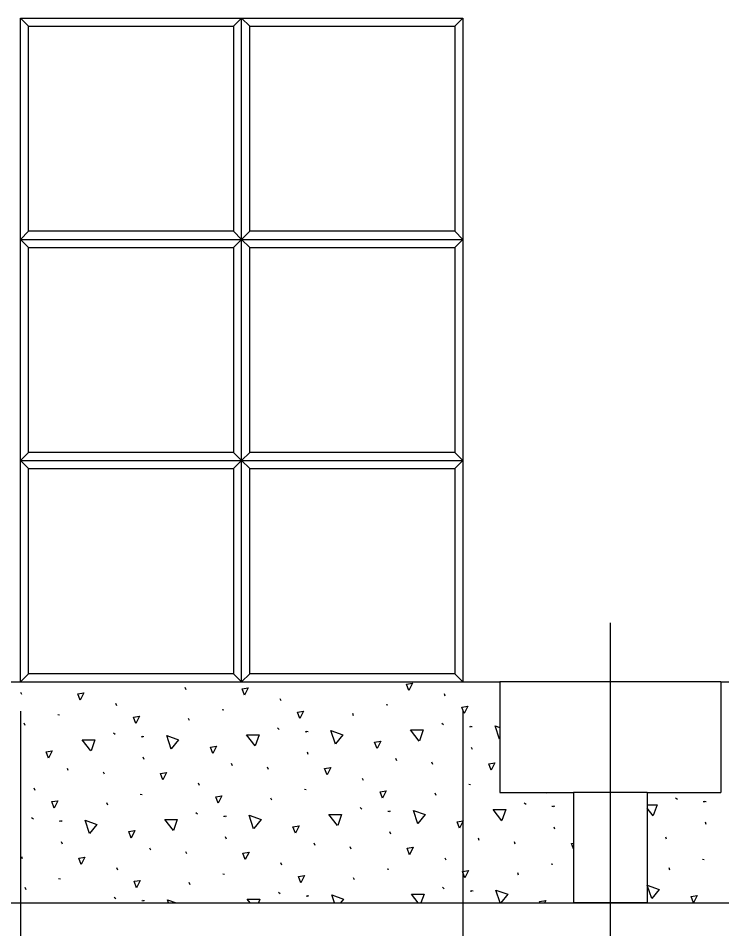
# Model space of a CAD drawing. Extents: x 99862 to 103151, y 100000 to 105076.
# Drawn here: x 101045.9 to 101236.8, y 100261.1 to 100508.1 of the extents above; entities that cross this region are included whole.
import ezdxf

# ---------------------------------------------------------------- set-up
doc = ezdxf.new("R2010")
doc.units = 0
for name, color, linetype in [('Level 15', 7, 'Continuous'), ('Level 19', 7, 'Continuous'), ('Level 2', 7, 'Continuous'), ('Level 50', 7, 'Continuous')]:
    doc.layers.add(name, color=color, linetype=linetype)

msp = doc.modelspace()

# ---------------------------------------------------------------- linework, layer by layer
at = {"layer": 'Level 15'}
for p, q in [((101206.51, 100344.11), (101206.51, 100140.11)), ((101046.51, 100320.11), (101046.51, 100188.11)), ((101166.51, 100320.11), (101166.51, 100188.11))]:
    msp.add_line(p, q, dxfattribs=at)
at = {"layer": 'Level 19'}
for p, q in [((101046.89, 100324.61), (101046.65, 100325.22)), ((101091.43, 100325.95), (101091.19, 100326.55)), ((101161.75, 100324.24), (101161.51, 100324.85)), ((101072.67, 100321.57), (101072.42, 100322.18)), ((101117.21, 100322.91), (101116.96, 100323.51)), ((101145.73, 100321.94), (101146.2, 100321.85)), ((101101.19, 100320.6), (101101.66, 100320.51)), ((101136.88, 100318.91), (101136.63, 100319.52)), ((101056.65, 100319.26), (101057.12, 100319.18)), ((101092.34, 100317.57), (101092.09, 100318.18)), ((101047.8, 100316.23), (101047.55, 100316.84)), ((101116.25, 100315.57), (101116.73, 100315.2)), ((101123.76, 100314.64), (101124.23, 100314.55)), ((101124.05, 100314.72), (101124.53, 100314.64)), ((101160.79, 100316.91), (101161.27, 100316.54)), ((101168.3, 100315.97), (101168.77, 100315.89)), ((101168.6, 100316.06), (101169.07, 100315.97)), ((101071.71, 100314.23), (101072.18, 100313.86)), ((101079.22, 100313.3), (101079.69, 100313.21)), ((101079.51, 100313.38), (101079.99, 100313.3)), ((101169.12, 100309.72), (101168.88, 100310.32)), ((101080.04, 100307.04), (101079.79, 100307.65)), ((101124.58, 100308.38), (101124.34, 100308.99)), ((101148.59, 100306.68), (101148.34, 100307.29)), ((101104.05, 100305.34), (101103.8, 100305.95)), ((101113.81, 100304.33), (101113.57, 100304.94)), ((101158.35, 100305.67), (101158.11, 100306.28)), ((101059.5, 100304), (101059.26, 100304.61)), ((101069.27, 100303), (101069.03, 100303.61)), ((101095.05, 100299.96), (101094.8, 100300.56)), ((101139.59, 100301.29), (101139.34, 100301.9)), ((101168.11, 100300.33), (101168.58, 100300.24)), ((101050.51, 100298.62), (101050.26, 100299.23)), ((101079.03, 100297.65), (101079.5, 100297.56)), ((101123.57, 100298.99), (101124.04, 100298.9)), ((101159.26, 100297.3), (101159.01, 100297.91)), ((101070.18, 100294.62), (101069.93, 100295.23)), ((101114.72, 100295.96), (101114.47, 100296.57)), ((101183.17, 100295.3), (101183.65, 100294.93)), ((101224.22, 100296.61), (101224.7, 100296.24)), ((101231.73, 100295.67), (101232.21, 100295.59)), ((101232.03, 100295.76), (101232.5, 100295.67)), ((101094.09, 100292.62), (101094.56, 100292.25)), ((101138.63, 100293.96), (101139.1, 100293.59)), ((101146.14, 100293.02), (101146.61, 100292.94)), ((101146.43, 100293.11), (101146.91, 100293.02)), ((101190.68, 100294.36), (101191.15, 100294.28)), ((101190.97, 100294.45), (101191.45, 100294.36)), ((101049.54, 100291.28), (101050.02, 100290.92)), ((101057.06, 100290.35), (101057.53, 100290.26)), ((101057.35, 100290.43), (101057.82, 100290.35)), ((101101.6, 100291.69), (101102.07, 100291.6)), ((101101.89, 100291.77), (101102.37, 100291.69)), ((101232.55, 100289.42), (101232.31, 100290.03)), ((101146.96, 100286.77), (101146.71, 100287.38)), ((101191.5, 100288.1), (101191.26, 100288.71)), ((101102.42, 100285.43), (101102.17, 100286.04)), ((101170.97, 100285.07), (101170.72, 100285.68)), ((101221.79, 100285.37), (101221.54, 100285.98)), ((101057.88, 100284.09), (101057.63, 100284.7)), ((101081.88, 100282.39), (101081.64, 100283)), ((101126.42, 100283.73), (101126.18, 100284.34)), ((101136.19, 100282.72), (101135.95, 100283.33)), ((101180.73, 100284.06), (101180.49, 100284.67)), ((101047.11, 100280.05), (101046.86, 100280.66)), ((101091.65, 100281.39), (101091.4, 100281.99)), ((101161.97, 100279.68), (101161.72, 100280.29)), ((101231.54, 100280.03), (101232.01, 100279.94)), ((101072.89, 100277.01), (101072.64, 100277.62)), ((101117.43, 100278.34), (101117.18, 100278.95)), ((101190.49, 100278.71), (101190.96, 100278.63)), ((101222.69, 100277), (101222.44, 100277.61)), ((101101.41, 100276.04), (101101.88, 100275.95)), ((101145.95, 100277.38), (101146.42, 100277.29)), ((101181.64, 100275.69), (101181.39, 100276.29)), ((101056.86, 100274.7), (101057.34, 100274.62)), ((101092.56, 100273.01), (101092.31, 100273.62)), ((101137.1, 100274.35), (101136.85, 100274.96)), ((101048.02, 100271.67), (101047.77, 100272.28)), ((101116.47, 100271.01), (101116.94, 100270.64)), ((101123.98, 100270.07), (101124.45, 100269.99)), ((101124.27, 100270.16), (101124.74, 100270.07)), ((101161.01, 100272.35), (101161.48, 100271.98)), ((101168.52, 100271.41), (101168.99, 100271.33)), ((101168.81, 100271.5), (101169.29, 100271.41)), ((101071.92, 100269.67), (101072.4, 100269.3)), ((101079.44, 100268.74), (101079.91, 100268.65)), ((101079.73, 100268.82), (101080.2, 100268.74))]:
    msp.add_line(p, q, dxfattribs=at)
for points in [[(101151.83, 100325.76), (101151.19, 100327.5), (101152.83, 100327.76), (101151.83, 100325.76)], [(101062.75, 100323.09), (101062.11, 100324.82), (101063.75, 100325.09), (101062.75, 100323.09)], [(101107.29, 100324.43), (101106.65, 100326.16), (101108.29, 100326.42), (101107.29, 100324.43)], [(101122.33, 100318.14), (101121.69, 100319.88), (101123.33, 100320.14), (101122.33, 100318.14)], [(101166.87, 100319.48), (101166.23, 100321.21), (101167.88, 100321.48), (101166.87, 100319.48)], [(101077.79, 100316.81), (101077.15, 100318.54), (101078.79, 100318.8), (101077.79, 100316.81)], [(101131.93, 100311.19), (101130.73, 100314.85), (101133.96, 100313.68), (101131.97, 100311.24)], [(101154.71, 100312.03), (101152.34, 100315.05), (101155.77, 100315.06), (101154.74, 100312.09)], [(101176.47, 100312.53), (101175.27, 100316.18), (101176.51, 100315.74)], [(101065.63, 100309.35), (101063.26, 100312.38), (101066.69, 100312.38), (101065.66, 100309.41)], [(101087.39, 100309.86), (101086.19, 100313.51), (101089.42, 100312.34), (101087.43, 100309.9)], [(101110.17, 100310.69), (101107.8, 100313.72), (101111.23, 100313.72), (101110.2, 100310.75)], [(101098.7, 100308.67), (101098.05, 100310.4), (101099.7, 100310.67), (101098.7, 100308.67)], [(101143.24, 100310.01), (101142.59, 100311.74), (101144.24, 100312.01), (101143.24, 100310.01)], [(101054.16, 100307.34), (101053.51, 100309.07), (101055.16, 100309.33), (101054.16, 100307.34)], [(101129.67, 100302.82), (101129.03, 100304.55), (101130.67, 100304.81), (101129.67, 100302.82)], [(101174.21, 100304.15), (101173.57, 100305.88), (101175.21, 100306.15), (101174.21, 100304.15)], [(101085.13, 100301.48), (101084.49, 100303.21), (101086.13, 100303.47), (101085.13, 100301.48)], [(101144.71, 100296.53), (101144.07, 100298.26), (101145.71, 100298.53), (101144.71, 100296.53)], [(101189.25, 100297.87), (101189.17, 100298.11)], [(101189.37, 100298.11), (101189.25, 100297.87)], [(101055.63, 100293.86), (101054.99, 100295.59), (101056.63, 100295.85), (101055.63, 100293.86)], [(101100.17, 100295.19), (101099.53, 100296.93), (101101.17, 100297.19), (101100.17, 100295.19)], [(101216.51, 100294.76), (101219.2, 100294.76), (101218.17, 100291.79)], [(101154.31, 100289.58), (101153.11, 100293.23), (101156.34, 100292.07), (101154.35, 100289.63)], [(101177.09, 100290.42), (101174.72, 100293.44), (101178.15, 100293.45), (101177.12, 100290.48)], [(101218.14, 100291.73), (101216.51, 100293.81)], [(101065.22, 100286.91), (101064.03, 100290.56), (101067.25, 100289.39), (101065.27, 100286.95)], [(101088.01, 100287.74), (101085.64, 100290.77), (101089.06, 100290.77), (101088.03, 100287.8)], [(101109.77, 100288.24), (101108.57, 100291.9), (101111.8, 100290.73), (101109.81, 100288.29)], [(101132.55, 100289.08), (101130.18, 100292.1), (101133.61, 100292.11), (101132.58, 100289.14)], [(101165.62, 100288.4), (101164.97, 100290.13), (101166.62, 100290.39), (101165.62, 100288.4)], [(101076.53, 100285.72), (101075.89, 100287.46), (101077.54, 100287.72), (101076.53, 100285.72)], [(101121.08, 100287.06), (101120.43, 100288.79), (101122.08, 100289.06), (101121.08, 100287.06)], [(101152.05, 100281.2), (101151.41, 100282.94), (101153.05, 100283.2), (101152.05, 100281.2)], [(101196.51, 100282.76), (101195.95, 100284.27), (101196.51, 100284.36)], [(101062.97, 100278.53), (101062.33, 100280.26), (101063.97, 100280.52), (101062.97, 100278.53)], [(101107.51, 100279.87), (101106.87, 100281.6), (101108.51, 100281.86), (101107.51, 100279.87)], [(101122.55, 100273.58), (101121.91, 100275.31), (101123.55, 100275.58), (101122.55, 100273.58)], [(101167.09, 100274.92), (101166.45, 100276.65), (101168.09, 100276.92), (101167.09, 100274.92)], [(101078.01, 100272.25), (101077.37, 100273.98), (101079.01, 100274.24), (101078.01, 100272.25)], [(101217.74, 100269.28), (101216.54, 100272.94), (101219.77, 100271.77), (101217.78, 100269.33)], [(101131.66, 100268.11), (101130.95, 100270.29), (101134.17, 100269.12), (101133.35, 100268.11)], [(101154.43, 100268.11), (101152.56, 100270.49), (101155.99, 100270.5), (101155.16, 100268.11)], [(101176.64, 100268.11), (101175.49, 100271.62), (101178.72, 100270.45), (101176.81, 100268.11)], [(101229.05, 100268.11), (101228.41, 100269.83), (101230.05, 100270.1), (101229.05, 100268.11)], [(101086.68, 100268.11), (101086.41, 100268.95), (101088.73, 100268.11)], [(101108.84, 100268.11), (101108.02, 100269.15), (101111.44, 100269.16), (101111.08, 100268.11)], [(101187.51, 100268.11), (101187.35, 100268.52), (101189, 100268.78), (101188.66, 100268.11)]]:
    msp.add_lwpolyline(points, dxfattribs=at)
at = {"layer": 'Level 2'}
for p, q in [((101026.51, 100328.11), (101176.51, 100328.11)), ((101236.51, 100328.11), (101176.51, 100328.11)), ((101176.51, 100328.11), (101176.51, 100298.11)), ((101236.51, 100328.11), (101386.51, 100328.11)), ((101236.51, 100328.11), (101236.51, 100298.11)), ((101176.51, 100298.11), (101176.51, 100298.11)), ((101176.51, 100298.11), (101196.51, 100298.11)), ((101216.51, 100298.11), (101196.51, 100298.11)), ((101196.51, 100298.11), (101196.51, 100268.11)), ((101216.51, 100298.11), (101216.51, 100268.11)), ((101216.51, 100298.11), (101236.51, 100298.11)), ((101236.51, 100298.11), (101236.51, 100298.11)), ((100986.51, 100268.11), (101196.51, 100268.11)), ((101216.51, 100268.11), (101196.51, 100268.11)), ((101216.51, 100268.11), (101426.51, 100268.11))]:
    msp.add_line(p, q, dxfattribs=at)
at = {"layer": 'Level 50'}
for p, q in [((101048.7, 100505.92), (101046.51, 100508.11)), ((101046.51, 100448.11), (101046.51, 100508.11)), ((101046.51, 100508.11), (101106.51, 100508.11)), ((101104.32, 100505.92), (101106.51, 100508.11)), ((101108.7, 100505.92), (101106.51, 100508.11)), ((101106.51, 100448.11), (101106.51, 100508.11)), ((101106.51, 100508.11), (101166.51, 100508.11)), ((101164.32, 100505.92), (101166.51, 100508.11)), ((101166.51, 100508.11), (101166.51, 100448.11)), ((101048.7, 100450.3), (101048.7, 100505.92)), ((101048.7, 100505.92), (101104.32, 100505.92)), ((101104.32, 100505.92), (101104.32, 100450.3)), ((101108.7, 100450.3), (101108.7, 100505.92)), ((101108.7, 100505.92), (101164.32, 100505.92)), ((101164.32, 100505.92), (101164.32, 100450.3)), ((101048.7, 100450.3), (101046.51, 100448.11)), ((101048.7, 100445.92), (101046.51, 100448.11)), ((101046.51, 100448.11), (101106.51, 100448.11)), ((101046.51, 100388.11), (101046.51, 100448.11)), ((101104.32, 100450.3), (101048.7, 100450.3)), ((101104.32, 100450.3), (101106.51, 100448.11)), ((101104.32, 100445.92), (101106.51, 100448.11)), ((101108.7, 100450.3), (101106.51, 100448.11)), ((101106.51, 100388.11), (101106.51, 100448.11)), ((101108.7, 100445.92), (101106.51, 100448.11)), ((101106.51, 100448.11), (101166.51, 100448.11)), ((101164.32, 100450.3), (101108.7, 100450.3)), ((101164.32, 100450.3), (101166.51, 100448.11)), ((101164.32, 100445.92), (101166.51, 100448.11)), ((101166.51, 100448.11), (101166.51, 100388.11)), ((101048.7, 100390.3), (101048.7, 100445.92)), ((101048.7, 100445.92), (101104.32, 100445.92)), ((101104.32, 100445.92), (101104.32, 100390.3)), ((101108.7, 100390.3), (101108.7, 100445.92)), ((101108.7, 100445.92), (101164.32, 100445.92)), ((101164.32, 100445.92), (101164.32, 100390.3)), ((101048.7, 100390.3), (101046.51, 100388.11)), ((101104.32, 100390.3), (101048.7, 100390.3)), ((101104.32, 100390.3), (101106.51, 100388.11)), ((101108.7, 100390.3), (101106.51, 100388.11)), ((101164.32, 100390.3), (101108.7, 100390.3)), ((101164.32, 100390.3), (101166.51, 100388.11)), ((101048.7, 100385.92), (101046.51, 100388.11)), ((101046.51, 100388.11), (101106.51, 100388.11)), ((101046.51, 100328.11), (101046.51, 100388.11)), ((101104.32, 100385.92), (101106.51, 100388.11)), ((101108.7, 100385.92), (101106.51, 100388.11)), ((101106.51, 100328.11), (101106.51, 100388.11)), ((101106.51, 100388.11), (101166.51, 100388.11)), ((101164.32, 100385.92), (101166.51, 100388.11)), ((101166.51, 100388.11), (101166.51, 100328.11)), ((101048.7, 100330.3), (101048.7, 100385.92)), ((101048.7, 100385.92), (101104.32, 100385.92)), ((101104.32, 100385.92), (101104.32, 100330.3)), ((101108.7, 100330.3), (101108.7, 100385.92)), ((101108.7, 100385.92), (101164.32, 100385.92)), ((101164.32, 100385.92), (101164.32, 100330.3)), ((101048.7, 100330.3), (101046.51, 100328.11)), ((101104.32, 100330.3), (101048.7, 100330.3)), ((101104.32, 100330.3), (101106.51, 100328.11)), ((101108.7, 100330.3), (101106.51, 100328.11)), ((101164.32, 100330.3), (101108.7, 100330.3)), ((101164.32, 100330.3), (101166.51, 100328.11)), ((101196.51, 100268.11), (101216.51, 100268.11))]:
    msp.add_line(p, q, dxfattribs=at)

doc.saveas('drawing.dxf')
